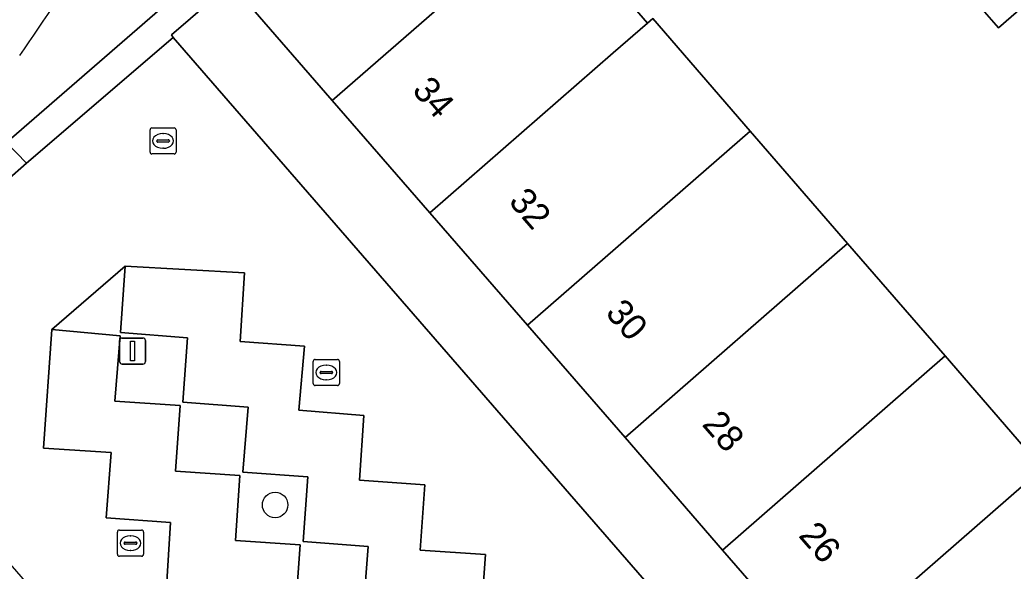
# Model space of a CAD drawing. Extents: x 155887 to 156869, y 383880 to 384678.
# Drawn here: x 156334.36 to 156372.39, y 384122.68 to 384143.78 of the extents above; entities that cross this region are included whole.
import ezdxf

# ---------------------------------------------------------------- set-up
doc = ezdxf.new("R2010")
doc.units = 0
for name, color, linetype in [('IMGEO_Berm_groen', 7, 'Continuous'), ('IMGEO_Boom', 7, 'Continuous'), ('IMGEO_Erf', 7, 'Continuous'), ('IMGEO_Fietspad_gesloten', 7, 'Continuous'), ('IMGEO_Groenvoorziening', 7, 'Continuous'), ('IMGEO_Haag', 7, 'Continuous'), ('IMGEO_Kolk', 7, 'Continuous'), ('IMGEO_Lichtmast', 7, 'Continuous'), ('IMGEO_Pand', 7, 'Continuous'), ('IMGEO_Pand_nummerreeks', 7, 'Continuous'), ('IMGEO_Parkeervlak_open', 7, 'Continuous'), ('IMGEO_Rijbaan_lokaal_open', 7, 'Continuous'), ('IMGEO_Rioolput', 7, 'Continuous'), ('IMGEO_Voetpad_open', 7, 'Continuous')]:
    doc.layers.add(name, color=color, linetype=linetype)

msp = doc.modelspace()

# ---------------------------------------------------------------- linework, layer by layer
at = {"layer": 'IMGEO_Berm_groen'}
msp.add_lwpolyline([(156347.496, 384121.14), (156347.688, 384123.622), (156345.204, 384123.82), (156345.377, 384126.289), (156342.894, 384126.475), (156343.099, 384128.952), (156340.601, 384129.142), (156340.769, 384131.604), (156338.204, 384131.817), (156338.388, 384134.355), (156335.585, 384131.929), (156338.194, 384131.681), (156337.995, 384129.181), (156340.489, 384129.019), (156340.309, 384126.506), (156342.773, 384126.347), (156342.615, 384123.85), (156345.089, 384123.687), (156344.909, 384121.211)], dxfattribs=at)
at = {"layer": 'IMGEO_Boom'}
msp.add_circle((156344.131, 384125.214), 0.489, dxfattribs=at)
at = {"layer": 'IMGEO_Erf'}
for points in [[(156354.662, 384147.962), (156358.395, 384143.658), (156358.589, 384143.827), (156362.322, 384139.523), (156366.056, 384135.219), (156369.789, 384130.915), (156373.522, 384126.611)], [(156373.485, 384144.913), (156371.827, 384143.472), (156369.683, 384145.939)]]:
    msp.add_lwpolyline(points, dxfattribs=at)
msp.add_lwpolyline([(156375.732, 384106.848), (156372.481, 384110.588), (156372.345, 384110.746), (156368.744, 384114.889), (156365.007, 384119.189), (156361.269, 384123.49), (156357.533, 384127.79), (156353.795, 384132.09), (156350.058, 384136.391), (156346.321, 384140.691), (156342.43, 384145.168), (156340.156, 384143.199), (156340.225, 384143.101), (156373.448, 384104.867), (156375.066, 384106.258)], close=True, dxfattribs=at)
at = {"layer": 'IMGEO_Fietspad_gesloten'}
msp.add_arc((156125.899, 384285.981), 253.112, 325.44427, 327.74229, dxfattribs=at)
at = {"layer": 'IMGEO_Groenvoorziening'}
msp.add_lwpolyline([(156359.906, 384160.398), (156359.254, 384161.13), (156333.847, 384139.086), (156334.608, 384138.293), (156340.225, 384143.101), (156340.156, 384143.199), (156342.43, 384145.168), (156350.895, 384152.569)], close=True, dxfattribs=at)
at = {"layer": 'IMGEO_Haag'}
msp.add_lwpolyline([(156342.43, 384145.168), (156350.895, 384152.569), (156359.906, 384160.398), (156359.254, 384161.13), (156333.847, 384139.086), (156334.608, 384138.293), (156340.225, 384143.101), (156340.156, 384143.199)], close=True, dxfattribs=at)
at = {"layer": 'IMGEO_Kolk'}
for p, q in [((156345.591, 384129.858), (156345.591, 384130.71)), ((156345.666, 384130.784), (156346.518, 384130.784)), ((156346.592, 384130.71), (156346.592, 384129.858)), ((156345.893, 384130.327), (156346.291, 384130.327)), ((156346.079, 384130.564), (156346.104, 384130.564)), ((156345.85, 384130.278), (156345.85, 384130.29)), ((156346.288, 384130.241), (156345.89, 384130.241)), ((156346.102, 384130.004), (156346.077, 384130.004)), ((156346.334, 384130.29), (156346.334, 384130.278)), ((156346.518, 384129.784), (156345.666, 384129.784)), ((156338.165, 384124.253), (156339.017, 384124.253)), ((156338.09, 384123.327), (156338.09, 384124.179)), ((156338.578, 384124.033), (156338.603, 384124.033)), ((156339.091, 384124.179), (156339.091, 384123.327)), ((156338.349, 384123.747), (156338.349, 384123.759)), ((156338.787, 384123.71), (156338.389, 384123.71)), ((156338.392, 384123.796), (156338.79, 384123.796)), ((156338.601, 384123.473), (156338.576, 384123.473)), ((156338.833, 384123.759), (156338.833, 384123.747)), ((156339.017, 384123.253), (156338.165, 384123.253))]:
    msp.add_line(p, q, dxfattribs=at)
for points in [[(156345.591, 384129.858), (156345.591, 384130.71)], [(156345.666, 384130.784), (156346.518, 384130.784)], [(156346.592, 384130.71), (156346.592, 384129.858)], [(156346.518, 384129.784), (156345.666, 384129.784)], [(156338.165, 384124.253), (156339.017, 384124.253)], [(156338.09, 384123.327), (156338.09, 384124.179)], [(156339.091, 384124.179), (156339.091, 384123.327)], [(156339.017, 384123.253), (156338.165, 384123.253)]]:
    msp.add_lwpolyline(points, dxfattribs=at)
for centre, radius, start, end in [((156345.668, 384130.708), 0.0765, 91.552, 178.448), ((156345.668, 384130.708), 0.0765, 91.552, 178.448), ((156346.516, 384130.708), 0.0765, 1.552, 88.448), ((156346.516, 384130.708), 0.0765, 1.552, 88.448), ((156345.89, 384130.287), 0.0403, 85.8775, 175.7526), ((156346.295, 384130.289), 0.0386, 1.7309, 96.639), ((156345.887, 384130.277), 0.0366, 178.938, 274.7102), ((156346.291, 384130.284), 0.043, 264.8664, 352.4533), ((156345.668, 384129.86), 0.0765, 181.552, 268.448), ((156345.668, 384129.86), 0.0765, 181.552, 268.448), ((156346.516, 384129.86), 0.0765, 271.552, 358.448), ((156346.516, 384129.86), 0.0765, 271.552, 358.448), ((156338.167, 384124.177), 0.0765, 91.552, 178.448), ((156338.167, 384124.177), 0.0765, 91.552, 178.448), ((156339.015, 384124.177), 0.0765, 1.552, 88.448), ((156339.015, 384124.177), 0.0765, 1.552, 88.448), ((156338.389, 384123.756), 0.0403, 85.8775, 175.7526), ((156338.386, 384123.746), 0.0366, 178.938, 274.7102), ((156338.79, 384123.753), 0.043, 264.8664, 352.4533), ((156338.794, 384123.758), 0.0386, 1.7309, 96.639), ((156338.167, 384123.329), 0.0765, 181.552, 268.448), ((156338.167, 384123.329), 0.0765, 181.552, 268.448), ((156339.015, 384123.329), 0.0765, 271.552, 358.448), ((156339.015, 384123.329), 0.0765, 271.552, 358.448)]:
    msp.add_arc(centre, radius, start, end, dxfattribs=at)
for centre, major_axis, ratio, start_param, end_param in [((156346.078, 384130.284), (-0.387, 0.002), 0.722429, 4.712389, 7.853982), ((156346.103, 384130.284), (-0.39, 0.002), 0.717154, 1.570796, 4.712389), ((156338.577, 384123.753), (-0.387, 0.002), 0.722429, 4.712389, 7.853982), ((156338.602, 384123.753), (-0.39, 0.002), 0.717154, 1.570796, 4.712389)]:
    msp.add_ellipse(centre, major_axis=major_axis, ratio=ratio, start_param=start_param, end_param=end_param, dxfattribs=at)
at = {"layer": 'IMGEO_Lichtmast'}
for p, q in [((156338.176, 384130.702), (156338.176, 384131.502)), ((156338.176, 384131.502), (156338.176, 384130.702)), ((156338.276, 384131.602), (156339.066, 384131.602)), ((156339.066, 384131.602), (156338.276, 384131.602)), ((156339.166, 384131.502), (156339.166, 384130.702)), ((156339.166, 384130.702), (156339.166, 384131.502)), ((156339.066, 384130.602), (156338.276, 384130.602)), ((156338.276, 384130.602), (156339.066, 384130.602))]:
    msp.add_line(p, q, dxfattribs=at)
msp.add_lwpolyline([(156338.596, 384131.477), (156338.746, 384131.477), (156338.746, 384130.727), (156338.596, 384130.727), (156338.596, 384131.477)], dxfattribs=at)
for centre, start, end in [((156338.276, 384131.502), 90, 180), ((156338.276, 384131.502), 90, 180), ((156339.066, 384131.502), 0, 90), ((156339.066, 384131.502), 360, 90), ((156338.276, 384130.702), 180, 270), ((156338.276, 384130.702), 180, 270), ((156339.066, 384130.702), 270, 0), ((156339.066, 384130.702), 270, 0)]:
    msp.add_arc(centre, 0.1, start, end, dxfattribs=at)
at = {"layer": 'IMGEO_Pand'}
for points in [[(156354.662, 384147.962), (156354.855, 384148.13), (156354.223, 384148.838), (156350.895, 384152.569), (156342.43, 384145.168), (156346.321, 384140.691), (156353.349, 384146.817)], [(156357.082, 384142.514), (156358.395, 384143.658), (156354.662, 384147.962), (156353.349, 384146.817), (156346.321, 384140.691), (156350.058, 384136.391)], [(156369.683, 384145.939), (156371.827, 384143.472), (156373.485, 384144.913), (156371.339, 384147.383)], [(156362.322, 384139.523), (156358.589, 384143.827), (156358.395, 384143.658), (156357.082, 384142.514), (156350.058, 384136.391), (156353.795, 384132.09)], [(156362.322, 384139.523), (156353.795, 384132.09), (156357.533, 384127.79), (156366.056, 384135.219)], [(156366.056, 384135.219), (156357.533, 384127.79), (156361.269, 384123.49), (156369.789, 384130.915)], [(156365.007, 384119.189), (156373.522, 384126.611), (156369.789, 384130.915), (156361.269, 384123.49)], [(156377.256, 384122.306), (156379.058, 384123.876), (156375.313, 384128.172), (156373.522, 384126.611), (156365.007, 384119.189), (156368.744, 384114.889)]]:
    msp.add_lwpolyline(points, close=True, dxfattribs=at)
at = {"layer": 'IMGEO_Parkeervlak_open'}
for points in [[(156352.008, 384120.848), (156352.192, 384123.315), (156349.688, 384123.489), (156349.866, 384125.986), (156347.368, 384126.167), (156347.532, 384128.639), (156345.041, 384128.838), (156345.261, 384131.289), (156342.789, 384131.469), (156342.962, 384134.093), (156338.388, 384134.355), (156338.204, 384131.817), (156340.769, 384131.604), (156340.601, 384129.142), (156343.099, 384128.952), (156342.894, 384126.475), (156345.377, 384126.289), (156345.204, 384123.82), (156347.688, 384123.622), (156347.496, 384121.14)], [(156344.909, 384121.211), (156345.089, 384123.687), (156342.615, 384123.85), (156342.773, 384126.347), (156340.309, 384126.506), (156340.489, 384129.019), (156337.995, 384129.181), (156338.194, 384131.681), (156335.585, 384131.929), (156335.256, 384127.393), (156337.853, 384127.216), (156337.659, 384124.724), (156340.128, 384124.539), (156339.969, 384122.064)]]:
    msp.add_lwpolyline(points, dxfattribs=at)
at = {"layer": 'IMGEO_Rijbaan_lokaal_open'}
for points in [[(156369.05, 384101.069), (156373.448, 384104.867), (156340.225, 384143.101), (156334.608, 384138.293), (156333.088, 384136.971), (156326.654, 384131.386), (156359.895, 384093.079), (156364.8, 384097.36)], [(156339.969, 384122.064), (156340.128, 384124.539), (156337.659, 384124.724), (156337.853, 384127.216), (156335.256, 384127.393), (156335.585, 384131.929), (156338.388, 384134.355), (156342.962, 384134.093), (156342.789, 384131.469), (156345.261, 384131.289), (156345.041, 384128.838), (156347.532, 384128.639), (156347.368, 384126.167), (156349.866, 384125.986), (156349.688, 384123.489), (156352.192, 384123.315), (156352.008, 384120.848)]]:
    msp.add_lwpolyline(points, dxfattribs=at)
at = {"layer": 'IMGEO_Rioolput'}
for p, q in [((156339.339, 384138.719), (156339.339, 384139.571)), ((156339.414, 384139.645), (156340.266, 384139.645)), ((156340.34, 384139.571), (156340.34, 384138.719)), ((156339.598, 384139.139), (156339.598, 384139.151)), ((156340.036, 384139.102), (156339.638, 384139.102)), ((156339.641, 384139.188), (156340.039, 384139.188)), ((156339.827, 384139.425), (156339.852, 384139.425)), ((156340.082, 384139.151), (156340.082, 384139.139)), ((156339.85, 384138.865), (156339.825, 384138.865)), ((156340.266, 384138.645), (156339.414, 384138.645))]:
    msp.add_line(p, q, dxfattribs=at)
for points in [[(156339.339, 384138.719), (156339.339, 384139.571)], [(156339.414, 384139.645), (156340.266, 384139.645)], [(156340.34, 384139.571), (156340.34, 384138.719)], [(156340.266, 384138.645), (156339.414, 384138.645)]]:
    msp.add_lwpolyline(points, dxfattribs=at)
for centre, radius, start, end in [((156339.416, 384139.569), 0.0765, 91.552, 178.448), ((156339.416, 384139.569), 0.0765, 91.552, 178.448), ((156340.264, 384139.569), 0.0765, 1.552, 88.448), ((156340.264, 384139.569), 0.0765, 1.552, 88.448), ((156339.638, 384139.148), 0.0403, 85.8775, 175.7526), ((156339.635, 384139.138), 0.0366, 178.938, 274.7102), ((156340.039, 384139.145), 0.043, 264.8664, 352.4533), ((156340.043, 384139.15), 0.0386, 1.7309, 96.639), ((156339.416, 384138.721), 0.0765, 181.552, 268.448), ((156339.416, 384138.721), 0.0765, 181.552, 268.448), ((156340.264, 384138.721), 0.0765, 271.552, 358.448), ((156340.264, 384138.721), 0.0765, 271.552, 358.448)]:
    msp.add_arc(centre, radius, start, end, dxfattribs=at)
for centre, major_axis, ratio, start_param, end_param in [((156339.826, 384139.145), (-0.387, 0.002), 0.722429, 4.712389, 7.853982), ((156339.851, 384139.145), (-0.39, 0.002), 0.717154, 1.570796, 4.712389)]:
    msp.add_ellipse(centre, major_axis=major_axis, ratio=ratio, start_param=start_param, end_param=end_param, dxfattribs=at)
at = {"layer": 'IMGEO_Voetpad_open'}
msp.add_lwpolyline([(156323.467, 384130.447), (156323.647, 384130.219), (156332.386, 384137.74), (156333.088, 384136.971), (156334.608, 384138.293), (156333.847, 384139.086), (156359.254, 384161.13), (156359.906, 384160.398), (156359.977, 384160.459), (156361.044, 384161.384), (156360.384, 384162.143), (156380.181, 384179.404)], dxfattribs=at)
msp.add_arc((156125.899, 384285.981), 253.112, 325.44427, 327.74229, dxfattribs=at)

# ---------------------------------------------------------------- texts
at = {"layer": 'IMGEO_Pand_nummerreeks'}
for s, rotation, p in [('34', 310.9949, (156349.341, 384141.059)), ('32', 310.9949, (156353.039, 384136.803)), ('30', 310.9923, (156356.744, 384132.541)), ('28', 310.9923, (156360.444, 384128.283)), ('26', 310.9923, (156364.142, 384124.027))]:
    msp.add_text(s, height=1, rotation=rotation, dxfattribs=at).set_placement(p)

doc.saveas('drawing.dxf')
